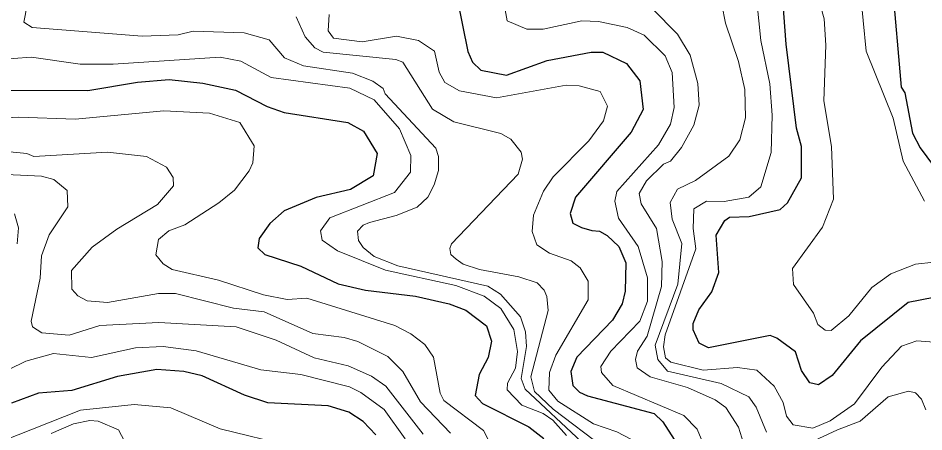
# Model space of a CAD drawing. Extents: x 673.3 to 698.5, y 6984.3 to 7012.3.
# Drawn here: x 674.118 to 675.174, y 7007.328 to 7007.811 of the extents above; entities that cross this region are included whole.
import ezdxf

# ---------------------------------------------------------------- set-up
doc = ezdxf.new("R2010")
doc.units = 0
doc.header["$LTSCALE"] = 0.032
doc.layers.add('1', color=7, linetype='Continuous', lineweight=25)
doc.layers.add('2', color=7, linetype='Continuous', lineweight=13)

msp = doc.modelspace()

# ---------------------------------------------------------------- linework, layer by layer
at = {"layer": '1'}
for points in [[(675.1877, 7008.0209), (675.169, 7008.0071), (675.1563, 7007.9918), (675.1483, 7007.9751), (675.1419, 7007.938), (675.137, 7007.8875), (675.137, 7007.851), (675.1475, 7007.73), (675.1516, 7007.7234), (675.1608, 7007.6765), (675.1696, 7007.6592), (675.194, 7007.6264)], [(675.1855, 7007.4848), (675.1554, 7007.479), (675.1001, 7007.4342), (675.0671, 7007.3939), (675.0512, 7007.3832), (675.0411, 7007.3855), (675.0314, 7007.3997), (675.0243, 7007.4215), (675.0026, 7007.4376), (674.9946, 7007.4406), (674.9231, 7007.4264), (674.9121, 7007.4315), (674.905, 7007.4474), (674.905, 7007.4547), (674.9116, 7007.4705), (674.9268, 7007.4915), (674.9349, 7007.5139), (674.9318, 7007.5574), (674.9419, 7007.5746), (674.9473, 7007.5784), (674.9705, 7007.5793), (675.0066, 7007.5875), (675.015, 7007.5952), (675.0311, 7007.6245), (675.0311, 7007.6608), (675.0254, 7007.6822), (675.0134, 7007.7802), (675.0043, 7007.8995)], [(674.63, 7007.8335), (674.6425, 7007.7718), (674.6478, 7007.7591), (674.6578, 7007.75), (674.6874, 7007.7439), (674.735, 7007.761), (674.7862, 7007.7707), (674.7998, 7007.7707), (674.8273, 7007.7577), (674.8428, 7007.7373), (674.8469, 7007.704), (674.8328, 7007.6778), (674.7679, 7007.6019), (674.7616, 7007.5829), (674.7649, 7007.5714), (674.7748, 7007.5666), (674.7871, 7007.563), (674.796, 7007.5621), (674.8047, 7007.5573), (674.8183, 7007.5445), (674.8267, 7007.5253), (674.826, 7007.4921), (674.8225, 7007.4776), (674.811, 7007.4586), (674.7695, 7007.4153), (674.7624, 7007.3986), (674.7649, 7007.3823), (674.7726, 7007.3747), (674.782, 7007.3701), (674.8597, 7007.3498), (674.8698, 7007.3399), (674.8829, 7007.3195)], [(674.0829, 7007.7267), (674.1996, 7007.726), (674.2577, 7007.7358), (674.2946, 7007.7389), (674.3337, 7007.7349), (674.3717, 7007.7266), (674.4087, 7007.7074), (674.4284, 7007.7007), (674.5026, 7007.689), (674.5211, 7007.6789), (674.5367, 7007.6526), (674.5321, 7007.6269), (674.5056, 7007.6106), (674.4659, 7007.6013), (674.4285, 7007.5858), (674.4119, 7007.571), (674.3992, 7007.5537), (674.3977, 7007.5427), (674.406, 7007.5352), (674.448, 7007.5215), (674.4915, 7007.501), (674.5231, 7007.4933), (674.5816, 7007.4865), (674.6209, 7007.4774), (674.6402, 7007.4702), (674.6641, 7007.4517), (674.6702, 7007.4341), (674.6662, 7007.4149), (674.6557, 7007.395), (674.6511, 7007.3706), (674.6597, 7007.3615), (674.7135, 7007.3342), (674.7312, 7007.3205)], [(674.5353, 7007.325), (674.5207, 7007.3405), (674.5037, 7007.3512), (674.4797, 7007.3586), (674.4093, 7007.3622), (674.3824, 7007.3712), (674.3329, 7007.3937), (674.3115, 7007.3987), (674.2799, 7007.401), (674.2344, 7007.3928), (674.1811, 7007.3766), (674.1421, 7007.3734), (674.1106, 7007.3618)]]:
    msp.add_lwpolyline(points, dxfattribs=at)
at = {"layer": '2'}
for points in [[(675.2077, 7008.0723), (675.1729, 7008.0549), (675.153, 7008.0384), (675.1355, 7008.0161), (675.123, 7007.9862), (675.1108, 7007.9333), (675.0996, 7007.8439), (675.1068, 7007.7719), (675.1383, 7007.694), (675.1496, 7007.6438), (675.1747, 7007.597)], [(674.9741, 7007.8803), (674.9838, 7007.7846), (674.9945, 7007.7338), (674.997, 7007.6975), (674.996, 7007.6539), (674.9839, 7007.6139), (674.9701, 7007.602), (674.9411, 7007.5968), (674.9204, 7007.5972), (674.9057, 7007.5882)], [(675.2067, 7007.5285), (675.164, 7007.5238), (675.1353, 7007.5125), (675.1131, 7007.4967), (675.0864, 7007.4637), (675.0658, 7007.4466), (675.0589, 7007.4467), (675.0505, 7007.4535), (675.0451, 7007.4667), (675.0219, 7007.5), (675.0208, 7007.5187), (675.0559, 7007.5669), (675.0686, 7007.5996), (675.0661, 7007.6608), (675.0572, 7007.7142), (675.0595, 7007.7791), (675.0578, 7007.8097), (675.0423, 7007.8651)], [(674.9219, 7007.3024), (674.9098, 7007.3315), (674.894, 7007.3472), (674.8113, 7007.3824), (674.7981, 7007.3976), (674.7975, 7007.4044), (674.809, 7007.4222), (674.8429, 7007.4573), (674.852, 7007.4807), (674.852, 7007.508), (674.841, 7007.5442), (674.8181, 7007.5774), (674.8136, 7007.597), (674.8162, 7007.6085), (674.8647, 7007.663), (674.8788, 7007.6869), (674.8828, 7007.7064), (674.8804, 7007.7471), (674.8723, 7007.7666), (674.848, 7007.7906), (674.8282, 7007.7998), (674.7946, 7007.8066), (674.7754, 7007.8073), (674.7302, 7007.7977), (674.7111, 7007.7977), (674.6884, 7007.8074), (674.6822, 7007.8421)], [(674.1289, 7007.8256), (674.125, 7007.8057), (674.1347, 7007.7997), (674.2629, 7007.7895), (674.305, 7007.7911), (674.3224, 7007.7952), (674.3818, 7007.7934), (674.4111, 7007.7852), (674.4288, 7007.7643), (674.4511, 7007.7549), (674.508, 7007.7463), (674.5318, 7007.7369), (674.5439, 7007.7284), (674.546, 7007.7223), (674.6051, 7007.6589), (674.6084, 7007.6494), (674.6084, 7007.6328), (674.6032, 7007.6162), (674.596, 7007.6019), (674.5835, 7007.5903), (674.5589, 7007.5805), (674.5279, 7007.5722), (674.5205, 7007.5691), (674.5141, 7007.5621), (674.5151, 7007.5512), (674.5205, 7007.543), (674.5334, 7007.5327), (674.561, 7007.5217), (674.6658, 7007.498), (674.6807, 7007.4888), (674.704, 7007.4624), (674.7096, 7007.445), (674.7108, 7007.4279), (674.7047, 7007.3906), (674.7093, 7007.3779), (674.7749, 7007.3168)], [(674.8574, 7007.8218), (674.8868, 7007.7917), (674.9014, 7007.7672), (674.9105, 7007.7344), (674.9122, 7007.709), (674.9059, 7007.6858), (674.8914, 7007.6597), (674.8787, 7007.6437), (674.8705, 7007.6402), (674.8508, 7007.6209), (674.8423, 7007.606), (674.8443, 7007.5939), (674.8623, 7007.5654), (674.8691, 7007.5267), (674.8682, 7007.4976), (674.8514, 7007.4399), (674.8403, 7007.4224), (674.838, 7007.4127), (674.8398, 7007.4029), (674.8549, 7007.3923), (674.8986, 7007.3801), (674.9308, 7007.3656), (674.9433, 7007.3568), (674.9577, 7007.3337), (674.9639, 7007.3153)], [(674.9905, 7007.3278), (674.9784, 7007.3572), (674.97, 7007.369), (674.9378, 7007.3845), (674.8753, 7007.3991), (674.8637, 7007.4126), (674.8608, 7007.4294), (674.8873, 7007.5006), (674.892, 7007.5477), (674.8804, 7007.5764), (674.8781, 7007.5956), (674.8869, 7007.6111), (674.9078, 7007.6212), (674.9468, 7007.6498), (674.9593, 7007.6687), (674.9659, 7007.6944), (674.9651, 7007.7275), (674.9578, 7007.7601), (674.9426, 7007.8048), (674.9386, 7007.8266)], [(674.453, 7007.7888), (674.4423, 7007.8121)], [(674.4808, 7007.8149), (674.4797, 7007.7956), (674.4861, 7007.7873), (674.5195, 7007.7829), (674.5593, 7007.7894), (674.5851, 7007.7844), (674.6035, 7007.772), (674.6092, 7007.7474), (674.6158, 7007.7357), (674.6326, 7007.7257), (674.6757, 7007.7178), (674.7569, 7007.7324), (674.7723, 7007.7317), (674.7965, 7007.7251), (674.8054, 7007.708), (674.8006, 7007.691), (674.7836, 7007.6674), (674.7419, 7007.6255), (674.7307, 7007.6089), (674.7191, 7007.5807), (674.7176, 7007.562), (674.7229, 7007.5464), (674.7377, 7007.5367), (674.7629, 7007.5276), (674.7733, 7007.5193), (674.7828, 7007.5039), (674.7827, 7007.4821), (674.7451, 7007.4178), (674.7377, 7007.3974), (674.7368, 7007.3768), (674.7473, 7007.3639), (674.7889, 7007.3376), (674.8161, 7007.3285), (674.8405, 7007.3154)], [(674.8015, 7007.3096), (674.7419, 7007.3548), (674.7202, 7007.3753), (674.716, 7007.3926), (674.7361, 7007.4699), (674.7347, 7007.4859), (674.7316, 7007.4933), (674.7232, 7007.5019), (674.7019, 7007.509), (674.6562, 7007.5175), (674.637, 7007.5238), (674.6287, 7007.5295), (674.6226, 7007.5352), (674.6217, 7007.5422), (674.6235, 7007.5473), (674.701, 7007.6287), (674.7061, 7007.6461), (674.7045, 7007.6543), (674.6926, 7007.6694), (674.6809, 7007.6761), (674.6263, 7007.6896), (674.6014, 7007.7046), (674.5666, 7007.7594), (674.5587, 7007.7625), (674.4741, 7007.7708), (674.4642, 7007.7761), (674.453, 7007.7888)], [(674.7573, 7007.3239), (674.7417, 7007.3418), (674.7302, 7007.3497), (674.7056, 7007.3595), (674.6885, 7007.3772), (674.6887, 7007.385), (674.6982, 7007.4024), (674.7004, 7007.4219), (674.6962, 7007.4477), (674.6809, 7007.4719), (674.6617, 7007.4864), (674.6286, 7007.4987), (674.5464, 7007.5169), (674.4908, 7007.5392), (674.4727, 7007.5517), (674.4709, 7007.5626), (674.4816, 7007.5776), (674.5571, 7007.6072), (674.5758, 7007.6309), (674.576, 7007.6506), (674.563, 7007.6817), (674.5333, 7007.7154), (674.505, 7007.7291), (674.4134, 7007.7414), (674.3778, 7007.7602), (674.3538, 7007.765), (674.2291, 7007.7569), (674.1908, 7007.7568), (674.1342, 7007.765), (674.091, 7007.7621)], [(674.0301, 7007.6901), (674.1192, 7007.695), (674.1851, 7007.6926), (674.2882, 7007.7024), (674.3416, 7007.6999), (674.3767, 7007.6887), (674.3935, 7007.6618), (674.3919, 7007.6418), (674.3878, 7007.6324), (674.3705, 7007.6102), (674.3524, 7007.5952), (674.3126, 7007.5696), (674.2942, 7007.5627), (674.2822, 7007.5527), (674.279, 7007.5346), (674.2874, 7007.5243), (674.2981, 7007.5175), (674.3519, 7007.5052), (674.4043, 7007.4881), (674.4321, 7007.4825), (674.4548, 7007.484), (674.5574, 7007.4522), (674.576, 7007.4427), (674.5922, 7007.4302), (674.6023, 7007.4155), (674.6102, 7007.3735), (674.6145, 7007.3649), (674.6607, 7007.3299), (674.6866, 7007.278)], [(674.6222, 7007.3269), (674.5872, 7007.3634), (674.5668, 7007.3985), (674.5492, 7007.4163), (674.5145, 7007.4336), (674.4985, 7007.4384), (674.4617, 7007.4429), (674.4053, 7007.4682), (674.3693, 7007.4724), (674.3017, 7007.4897), (674.2819, 7007.4897), (674.2226, 7007.4792), (674.1989, 7007.4811), (674.1881, 7007.4868), (674.1809, 7007.4947), (674.1808, 7007.5163), (674.2049, 7007.5436), (674.2336, 7007.5645), (674.281, 7007.5932), (674.2997, 7007.6151), (674.2991, 7007.6248), (674.2912, 7007.6367), (674.2682, 7007.6493), (674.2226, 7007.6542), (674.1369, 7007.6494), (674.1288, 7007.6526), (674.0492, 7007.6607)], [(674.088, 7007.6291), (674.1456, 7007.6264), (674.16, 7007.6223), (674.1758, 7007.6095), (674.1762, 7007.5906), (674.1547, 7007.5581), (674.1458, 7007.5334), (674.1442, 7007.5074), (674.1336, 7007.4573), (674.1352, 7007.4506), (674.1461, 7007.4437)], [(674.9057, 7007.5882), (674.9049, 7007.5653), (674.908, 7007.5417), (674.8723, 7007.4412), (674.8706, 7007.4274), (674.8727, 7007.4144), (674.8791, 7007.4095), (674.9168, 7007.4002), (674.9566, 7007.4035), (674.9791, 7007.4001), (674.9993, 7007.3814), (675.0099, 7007.3627), (675.014, 7007.3465), (675.0216, 7007.3365), (675.0446, 7007.3326), (675.0647, 7007.3413), (675.0931, 7007.3611), (675.125, 7007.4037), (675.1478, 7007.428), (675.1658, 7007.4343), (675.1909, 7007.4325)], [(674.1175, 7007.5474), (674.1189, 7007.5663), (674.1141, 7007.5826)], [(674.1461, 7007.4437), (674.1781, 7007.4409), (674.2135, 7007.4523), (674.2823, 7007.4556), (674.3725, 7007.4507), (674.419, 7007.435), (674.4634, 7007.4144), (674.5029, 7007.4052), (674.5302, 7007.3933), (674.5471, 7007.3816), (674.5903, 7007.3255)], [(674.2873, 7007.4278), (674.2553, 7007.4261), (674.204, 7007.4149), (674.1597, 7007.4197), (674.1274, 7007.4108), (674.1076, 7007.401)], [(674.5695, 7007.3202), (674.5449, 7007.3545), (674.5178, 7007.3743), (674.5045, 7007.3808), (674.4477, 7007.3953), (674.4011, 7007.4004), (674.3258, 7007.4229), (674.2873, 7007.4278)], [(675.1762, 7007.3539), (675.171, 7007.3663), (675.1642, 7007.3739), (675.1558, 7007.3756), (675.1322, 7007.3692), (675.0995, 7007.3407), (675.0732, 7007.3308), (675.0246, 7007.3082)], [(674.4365, 7007.3115), (674.3538, 7007.3317), (674.2965, 7007.3562), (674.2537, 7007.3603), (674.1913, 7007.3534), (674.062, 7007.3025)], [(674.2459, 7007.3108), (674.2353, 7007.3308), (674.2118, 7007.3407), (674.202, 7007.3415), (674.1828, 7007.3375), (674.157, 7007.3263)]]:
    msp.add_lwpolyline(points, dxfattribs=at)

doc.saveas('drawing.dxf')
